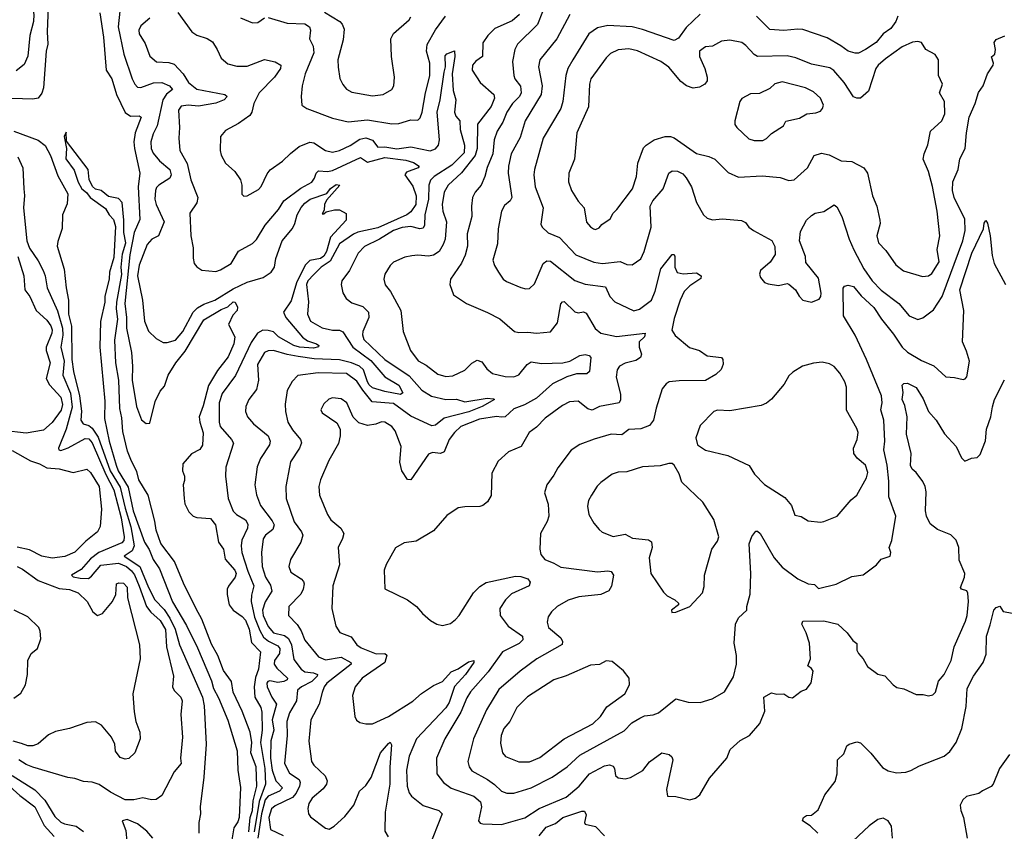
# Model space of a CAD drawing. Extents: x 1995161 to 2088924, y 769148 to 906007.
# Tile 323 of 335: x 2032559 to 2038211, y 892775 to 897435. Entities that reach past the tile are written whole.
import ezdxf

# ---------------------------------------------------------------- set-up
doc = ezdxf.new("R2010")
doc.units = 0

msp = doc.modelspace()

# ---------------------------------------------------------------- linework, layer by layer
at = {"layer": '0CON20XD'}
for points in [[(2032525, 898540.8), (2032564.7, 898504.7), (2032615, 898481.9), (2032637.8, 898455), (2032653.5, 898415), (2032654.5, 898385), (2032642.9, 898325), (2032650.8, 898195), (2032613.5, 898045), (2032657.2, 898007.2), (2032674, 897955), (2032656.7, 897815), (2032642.7, 897767.3), (2032615.5, 897715), (2032614.7, 897685), (2032628, 897618), (2032627.2, 897535), (2032639.4, 897465), (2032638, 897425), (2032616.1, 897345), (2032605, 897226.7), (2032585, 897178), (2032538.3, 897141.7)], [(2032725, 897560), (2032715.5, 897365), (2032719.5, 897295), (2032710.4, 897255), (2032694.7, 897045), (2032685, 897014), (2032664.5, 896985.5), (2032635, 896978.8), (2032455, 896984.1)], [(2033019.7, 897475), (2033039.5, 897335), (2033054.2, 897145), (2033088.5, 897095), (2033114.5, 897005), (2033165, 896903.1), (2033195, 896881.8), (2033245, 896882.9), (2033256.9, 896875), (2033222.4, 896785), (2033213.9, 896733.9), (2033217, 896695), (2033248.2, 896555), (2033238.3, 896475), (2033248.7, 896288.7), (2033216.6, 896213.4), (2033191.9, 896085), (2033162.4, 895805), (2033172.2, 895725), (2033171.3, 895665), (2033199.8, 895525), (2033206.6, 895445), (2033204.1, 895365), (2033230, 895215), (2033257.3, 895137.3), (2033285, 895116), (2033305, 895118.8), (2033336.9, 895243.1), (2033365, 895302.5), (2033389.5, 895330.5), (2033410.5, 895395), (2033454.2, 895465.8), (2033508.5, 895531.5), (2033615, 895711.1), (2033715, 895770.7), (2033753.4, 895786.6), (2033785, 895815.5), (2033795, 895813.3), (2033808.9, 895785), (2033806.7, 895765), (2033782.2, 895737.8), (2033756.7, 895685), (2033793.3, 895615), (2033788.1, 895575), (2033755, 895500), (2033695, 895421.1), (2033642.6, 895335), (2033612.8, 895217.2), (2033589.8, 895155), (2033592.6, 895125), (2033612.1, 895062.1), (2033607.7, 894992.3), (2033592.1, 894967.9), (2033545, 894942.8), (2033495.8, 894885), (2033492.5, 894845), (2033504.2, 894815), (2033505, 894790), (2033496.7, 894765), (2033502.5, 894685), (2033507.5, 894655), (2033529.1, 894609.1), (2033555, 894583.8), (2033575, 894576), (2033655, 894570.6), (2033683.1, 894535), (2033700, 894435), (2033727.9, 894395), (2033738.5, 894338.5), (2033793.1, 894275), (2033801, 894255), (2033796.1, 894233.9), (2033756.8, 894183.2), (2033750, 894165), (2033748.9, 894135), (2033762.2, 894075), (2033783.9, 894043.9), (2033835, 894009.3), (2033855, 893986.5), (2033876.7, 893935), (2033889.3, 893859.3), (2033941.3, 893805), (2033929.5, 893705), (2033912.1, 893657.9), (2033905.1, 893605), (2033909.1, 893545), (2033943.9, 893485), (2033949.2, 893459.2), (2033950.7, 893355), (2033941.7, 893285), (2033966.4, 893135), (2033969.7, 893045), (2033933.6, 892946.4), (2033905, 892772.7)], [(2033133.6, 897485), (2033124.4, 897395), (2033156.6, 897236.6), (2033204.1, 897095), (2033220.4, 897065), (2033235, 897048.9), (2033255, 897045.4), (2033327.5, 897072.5), (2033375, 897075.2), (2033419.1, 897055), (2033436.5, 897035), (2033401.5, 897008.5), (2033380.2, 896975), (2033348.2, 896825), (2033325, 896780.8), (2033311.1, 896735), (2033314, 896695), (2033325, 896669.4), (2033362.1, 896625), (2033420, 896575), (2033428.9, 896545), (2033420.6, 896525), (2033358.1, 896485), (2033345, 896472.5), (2033338.2, 896455), (2033334.5, 896405.5), (2033341.5, 896375), (2033388.6, 896275), (2033355.4, 896195), (2033317.1, 896175), (2033290, 896145), (2033244.1, 896025.9), (2033235.3, 895965.3), (2033264.6, 895825), (2033275.6, 895705), (2033297.6, 895647.6), (2033342, 895605), (2033382.6, 895582.6), (2033405, 895581.8), (2033453.3, 895595), (2033495.2, 895645), (2033554.9, 895755.1), (2033579.8, 895780.2), (2033615, 895801.7), (2033679.1, 895825), (2033785, 895890), (2033865, 895928.4), (2033957.1, 895955), (2034001.5, 895985), (2034020.9, 896015), (2034029.4, 896065), (2034064.6, 896165), (2034125, 896237.1), (2034139.1, 896265), (2034151.5, 896315), (2034175, 896357.3), (2034195, 896382.1), (2034226.9, 896405), (2034322.1, 896437.9), (2034343.1, 896466.9), (2034375, 896488.8), (2034396.2, 896485), (2034320, 896400), (2034309.2, 896375), (2034307.5, 896342.5), (2034295, 896320), (2034305, 896320), (2034317.5, 896332.5), (2034365, 896344), (2034395, 896343.8), (2034432.3, 896322.3), (2034432.5, 896285), (2034343.4, 896186.6), (2034320.7, 896105), (2034305, 896077.8), (2034285, 896064.9), (2034225, 896052), (2034198, 896025), (2034147, 895925), (2034118.1, 895821.9), (2034073.2, 895755), (2034086.8, 895725), (2034182.4, 895612.4), (2034211.5, 895591.5), (2034261.9, 895575), (2034275.8, 895565), (2034273.2, 895556.8), (2034245, 895549.7), (2034165, 895554.6), (2034133.4, 895565), (2034045.1, 895615.1), (2034015, 895642.4), (2033985, 895651), (2033955, 895652.8), (2033924.5, 895635.5), (2033888, 895582), (2033798.2, 895391.8), (2033721.7, 895288.3), (2033704.1, 895235), (2033702.9, 895125), (2033709.4, 895099.4), (2033775.4, 895025), (2033785.6, 895004.4), (2033742.1, 894865), (2033740.4, 894815), (2033755, 894686.7), (2033785, 894613.6), (2033804, 894594), (2033854.4, 894564.4), (2033869.3, 894539.3), (2033865.9, 894515), (2033833.6, 894446.4), (2033830.7, 894415), (2033834.3, 894375), (2033868.9, 894268.9), (2033903.7, 894185), (2033889.2, 894130.8), (2033886.7, 894095), (2033905.9, 894005), (2033937, 893927), (2033959.1, 893889.1), (2033986.2, 893866.2), (2034040.1, 893840.1), (2034053, 893825), (2034050, 893795), (2034021.1, 893755), (2034019.8, 893735), (2034035, 893711), (2034095.6, 893655), (2034093.5, 893645), (2034074.2, 893635), (2034040.2, 893630.2), (2033995, 893639.3), (2033982.5, 893635), (2033977.5, 893625), (2033978.8, 893605), (2034005.3, 893545), (2034032.7, 893505), (2034008.1, 893415), (2034017.7, 893355), (2034000.2, 893295), (2033998.9, 893195), (2034007.6, 893125), (2034029.5, 893065), (2034068.2, 893025), (2034049.6, 893005), (2033985, 892977.5), (2033968.8, 892955), (2033946.9, 892875), (2033926.2, 892736.2)], [(2033306.2, 897443.8), (2033255, 897400.8), (2033242.5, 897375), (2033244.5, 897355), (2033278.8, 897298.8), (2033305.4, 897225.4), (2033345, 897192.5), (2033415, 897190), (2033445, 897180), (2033497.5, 897125), (2033526.9, 897075), (2033575, 897036.9), (2033736.6, 897006.6), (2033750, 896995), (2033732, 896975), (2033685, 896956.7), (2033585, 896939.2), (2033525, 896943.8), (2033485, 896939.4), (2033470.6, 896915), (2033476.5, 896816.5), (2033471.5, 896755), (2033478.8, 896685), (2033520.3, 896610.3), (2033540.3, 896515), (2033580.8, 896415), (2033575, 896383.8), (2033535.8, 896325), (2033540.6, 896195), (2033554, 896125), (2033553.9, 896066.1), (2033560, 896035), (2033575.9, 896015.9), (2033605, 895998), (2033685, 895990), (2033711.4, 895998.6), (2033772.5, 896035), (2033814.6, 896105.4), (2033895, 896151.1), (2033917.4, 896172.6), (2033967.7, 896255), (2034044.8, 896345.2), (2034075.3, 896394.7), (2034172.3, 896467.7), (2034235, 896503.2), (2034250.3, 896525), (2034260, 896555), (2034275, 896568.4), (2034325, 896563.5), (2034355, 896568.6), (2034515, 896643.2), (2034555, 896617.3), (2034655, 896644.9), (2034775, 896629.4), (2034819.2, 896615), (2034852, 896595), (2034846.2, 896585), (2034779.6, 896560.4), (2034769.2, 896545), (2034815, 896479.4), (2034835, 896423.3), (2034832.6, 896375), (2034805, 896332.9), (2034781.5, 896315), (2034615, 896239.7), (2034500, 896215), (2034475, 896204.3), (2034395, 896148.4), (2034341, 896049), (2034289.6, 896015), (2034247.1, 895972.9), (2034213.3, 895936.7), (2034205.2, 895915), (2034215.9, 895815.9), (2034210.9, 895745), (2034228.5, 895705), (2034295, 895666.2), (2034355, 895652.4), (2034395, 895652.5), (2034413.9, 895643.9), (2034471.2, 895555), (2034575, 895479.2), (2034654.3, 895384.3), (2034735, 895336.8), (2034757.6, 895292.4), (2034745, 895283.3), (2034655, 895300.6), (2034585, 895322.2), (2034565, 895338.1), (2034555.2, 895355), (2034533.2, 895425), (2034508.6, 895445), (2034464.1, 895464.1), (2034395, 895482.2), (2034248.3, 895488.3), (2034158.3, 895501.7), (2034095, 895511.9), (2034015, 895536), (2033985, 895533.8), (2033965, 895523.5), (2033923.2, 895455), (2033929.2, 895365), (2033918.2, 895311.8), (2033873.5, 895255), (2033856.5, 895215), (2033855.6, 895185), (2033866.9, 895155), (2033901.1, 895115), (2033984.4, 895045), (2033997.5, 895015), (2033993.5, 894995), (2033941.2, 894915), (2033922, 894868), (2033908.2, 894765), (2033917.3, 894707.3), (2033940.9, 894645), (2034008.6, 894558.6), (2034018.8, 894535), (2034012, 894508), (2033970, 894475), (2033956.1, 894455), (2033946, 894376), (2033949.8, 894295), (2033970.7, 894235), (2033998.9, 894188.9)], [(2033466.4, 897476.4), (2033546.4, 897366.4), (2033575, 897347.1), (2033635, 897326.7), (2033665, 897307.5), (2033693.3, 897265), (2033714.6, 897214.6), (2033752.8, 897182.8), (2033805, 897169.1), (2033865, 897168.2), (2033965, 897206.9), (2034025, 897193.1), (2034057.5, 897175), (2034056.4, 897155), (2034022.1, 897105), (2033932.9, 897015), (2033902.5, 896955), (2033891.1, 896905), (2033879.4, 896885), (2033815, 896838.6), (2033740.9, 896799.1), (2033712, 896765), (2033709.2, 896685), (2033715, 896657.5), (2033740.9, 896610.9), (2033794.5, 896564.5), (2033825.6, 896515.6), (2033833.8, 896485), (2033833.9, 896433.9), (2033845, 896422.5), (2033865, 896423.8), (2033929.6, 896460.4), (2033945, 896478), (2033979.9, 896550.1), (2033997.3, 896572.7), (2034067.8, 896622.2), (2034112.6, 896667.4), (2034163.5, 896706.5), (2034225, 896731.5), (2034248.1, 896728.1), (2034315.2, 896685.2), (2034355, 896675.3), (2034395, 896683.4), (2034455, 896712.4), (2034511.2, 896748.8), (2034545, 896756.3), (2034584, 896744), (2034615, 896703.9), (2034655, 896705.2), (2034723.2, 896693.2), (2034805, 896705.9), (2034915, 896682.8), (2034945, 896693.2), (2034963.2, 896715), (2034969.6, 896745), (2034955.5, 896905), (2034972.2, 896975), (2034995.7, 897135), (2035002.9, 897165), (2035001.3, 897228.7), (2035011.5, 897238.5), (2035055.7, 897255.7), (2035056.6, 897225), (2035041.1, 897125), (2035048, 897028), (2035061.6, 896975), (2035053.9, 896903.9), (2035061.9, 896881.9), (2035085.3, 896855.3), (2035087.6, 896805), (2035113, 896715), (2035109.5, 896670.5), (2035039.8, 896600.2), (2034937.6, 896535), (2034916.5, 896513.5), (2034906.9, 896485), (2034905.8, 896405), (2034884.8, 896315), (2034882.6, 896255), (2034875, 896238.5), (2034855, 896234.7), (2034805, 896247.2), (2034755, 896243), (2034705, 896225.5), (2034625, 896176), (2034537.6, 896132.4)], [(2033827, 897447), (2033895, 897418.1), (2033925, 897418.9), (2033965, 897446.4)], [(2033985, 897448.8), (2034095, 897415.4), (2034195, 897411.6), (2034223.2, 897395), (2034228.8, 897375), (2034223.3, 897325), (2034243.3, 897283.3), (2034246.7, 897245), (2034196.7, 897125), (2034180, 897055), (2034174.1, 896994.1), (2034178.8, 896945), (2034206.7, 896925), (2034355, 896870), (2034445, 896849.6), (2034555, 896860.3), (2034695, 896837.3), (2034735, 896839.1), (2034805, 896861.1), (2034845, 896858.8), (2034858.5, 896871.5), (2034869.6, 896905), (2034887.5, 897015), (2034913.2, 897113.2), (2034912.5, 897185), (2034893.3, 897255), (2034897.3, 897292.7), (2034945, 897377.9), (2035004.1, 897455)], [(2035428.7, 897465), (2035385, 897428.8), (2035287.1, 897385), (2035247.1, 897345), (2035217.3, 897302.7), (2035215.7, 897225), (2035176.7, 897196.7), (2035158, 897175), (2035156, 897145), (2035202, 897075), (2035280.6, 897005), (2035285.4, 896985), (2035265, 896937.5), (2035187.3, 896835), (2035184.5, 896695), (2035172.8, 896655), (2035095, 896555.3), (2035019.2, 896485), (2034994.7, 896445), (2034984.3, 896374.3), (2034988.2, 896335), (2035008.4, 896275), (2035000.4, 896175), (2034990.7, 896145), (2034967.4, 896105), (2034933.9, 896083.9), (2034905, 896076.8), (2034845, 896083.6), (2034809.7, 896080.3), (2034769.1, 896070.9), (2034705, 896043.3), (2034685.7, 896024.3), (2034654.4, 895975), (2034648.5, 895945), (2034657.5, 895912.5), (2034686.7, 895875), (2034747.1, 895765), (2034760.8, 895645), (2034801.8, 895535), (2034846.7, 895476.7), (2034891.7, 895451.7), (2034959.8, 895399.8), (2035005, 895386.9), (2035045, 895389.4), (2035115, 895423.3), (2035155, 895463.3), (2035185, 895480), (2035211.2, 895471.2), (2035240.6, 895430.6), (2035273.1, 895403.1), (2035345, 895386.9), (2035395, 895384.7), (2035425, 895396.9), (2035471.9, 895455), (2035495, 895470), (2035555, 895461.8), (2035677.5, 895465), (2035716, 895475), (2035775, 895507.8), (2035805, 895512.7), (2035827.1, 895507.1), (2035837.1, 895495), (2035830.6, 895415), (2035815, 895402.7), (2035755, 895401.7), (2035700.5, 895385), (2035617.9, 895345), (2035525, 895261.9), (2035456.9, 895223.1), (2035395, 895201.3), (2035345, 895155.6), (2035325, 895152.2), (2035295, 895157.3), (2035198.1, 895141.9), (2035090.9, 895099.1), (2035054.6, 895065), (2035025, 895025.6), (2034995, 894953.3), (2034975, 894944.6), (2034929.4, 894950.6), (2034905, 894941.1), (2034805, 894792.5), (2034784.5, 894794.5), (2034752.7, 894845), (2034741.5, 894895), (2034749.5, 894985), (2034715, 895073.8), (2034695, 895100), (2034655, 895124), (2034635, 895125.7), (2034602.3, 895112.3), (2034555, 895105.6), (2034505, 895120), (2034473, 895153), (2034437.5, 895235), (2034405, 895257.8), (2034355, 895263.3), (2034333.1, 895256.9), (2034305, 895230), (2034287.5, 895195), (2034295, 895178), (2034379.7, 895119.7), (2034398, 895085), (2034398.1, 895045), (2034388.3, 895001.7), (2034332.5, 894905), (2034285, 894793.8), (2034275.5, 894755), (2034280, 894705), (2034325, 894594), (2034345, 894564.3), (2034402.9, 894515), (2034419.4, 894485), (2034412.8, 894457.2), (2034387.1, 894405), (2034394.3, 894305), (2034355.5, 894185), (2034350.9, 894055), (2034372.9, 893952.9), (2034396.6, 893916.6), (2034461.5, 893891.5), (2034495, 893846.5), (2034518.3, 893828.3), (2034605, 893793.5), (2034655, 893795.7), (2034666, 893786), (2034655, 893744.3), (2034524.3, 893655), (2034484.4, 893605), (2034470, 893555), (2034482, 893435), (2034492.7, 893412.7), (2034510.6, 893400.6), (2034545, 893392.5), (2034585, 893392.5), (2034675, 893434.6), (2034815, 893522.5), (2034865, 893567.1), (2034935, 893611.5), (2034985, 893634.4), (2035035, 893690), (2035075, 893707.8), (2035135, 893747.1), (2035165, 893756.2), (2035166.7, 893745), (2035117.7, 893675), (2035054, 893606), (2035023.8, 893515), (2035005.4, 893484.6), (2034836.2, 893305), (2034795, 893206), (2034778.4, 893125), (2034783.3, 893035), (2034795, 892996), (2034807.1, 892977.1), (2034875, 892923.3), (2034965, 892893.5), (2034984.4, 892875), (2034906.1, 892676.1)], [(2034309.3, 897479.2), (2034396.2, 897425), (2034410.5, 897410.5), (2034421.7, 897381.7), (2034415, 897320), (2034384.6, 897205.4), (2034386.7, 897163.3), (2034397, 897097), (2034413, 897063), (2034435, 897035.8), (2034465, 897018.9), (2034585, 896998.9), (2034645, 897006.4), (2034694.4, 897035), (2034706.7, 897055), (2034711.1, 897105), (2034693.4, 897223.4), (2034690, 897325), (2034704.5, 897355.5), (2034793.8, 897435), (2034805, 897452.5)], [(2035559.1, 897480.9), (2035531.9, 897408.1), (2035417.3, 897295), (2035400.4, 897265), (2035387.1, 897195), (2035394.6, 897115.4), (2035401.5, 897095), (2035433.2, 897053.2), (2035437.4, 897015), (2035427.2, 896995), (2035387.2, 896955), (2035355.3, 896905), (2035332.4, 896847.6), (2035299.2, 896795), (2035282.8, 896745), (2035274.2, 896665), (2035242.6, 896587.4), (2035229.6, 896535), (2035207.1, 896485), (2035173.6, 896445), (2035158.5, 896415), (2035151.8, 896365), (2035153.6, 896305), (2035128.2, 896205), (2035130, 896135), (2035117, 896083), (2035095, 896038.1), (2035031.2, 895945), (2035028.8, 895915), (2035050, 895855), (2035123.8, 895805), (2035245, 895754.5), (2035315, 895717.1), (2035400, 895645), (2035425, 895638.6), (2035475, 895641.8), (2035525, 895635.5), (2035606.6, 895643.4), (2035645.2, 895694.8), (2035665, 895803.3), (2035674.6, 895815.4), (2035685, 895816.7), (2035745, 895757.8), (2035765, 895752.7), (2035795, 895757.8), (2035810.9, 895750.9), (2035861.8, 895661.8), (2035895, 895635.5), (2035985, 895616.5), (2036150, 895635), (2036145.5, 895615), (2036115.5, 895585), (2036115.3, 895555.3), (2036128.5, 895515), (2036122.5, 895495), (2036095, 895477.8), (2036035, 895463.5), (2036002.5, 895445), (2035988.1, 895425), (2035983, 895383), (2036008.5, 895285), (2036007.3, 895252.7), (2036000, 895235), (2035886.6, 895213.4), (2035845, 895193.3), (2035821.2, 895201.2), (2035765, 895244.3), (2035715, 895240.6), (2035675, 895220), (2035575, 895147.8), (2035525, 895095.6), (2035484.1, 895065.9), (2035438, 894985), (2035365, 894954.2), (2035305, 894900), (2035268.6, 894831.4), (2035266.1, 894703.9), (2035243.9, 894666.1), (2035216.7, 894645), (2035199.7, 894640.3), (2035115, 894638.6), (2035075, 894631.4), (2035011.7, 894588.3), (2034935, 894499.4), (2034835, 894441.8), (2034765, 894431.4), (2034717, 894403), (2034662.3, 894307.7), (2034652, 894275), (2034655, 894167.5), (2034785, 894104), (2034836.4, 894066.4), (2034870.8, 894025), (2034916.2, 893985), (2034953.4, 893963.4), (2034985, 893955.8), (2035032.7, 893967.3), (2035059.7, 893990.3), (2035082.5, 894015), (2035164.8, 894145.2), (2035200.1, 894179.9), (2035236, 894204), (2035405, 894239.5), (2035435, 894237.7), (2035475, 894224.4), (2035489.5, 894205), (2035484.2, 894185), (2035382, 894138), (2035347.5, 894105), (2035316, 894055), (2035317.2, 894015), (2035362.8, 893952.8), (2035445.3, 893895.3), (2035447.3, 893875), (2035426.5, 893853.5), (2035330.5, 893805), (2035248.7, 893691.3), (2035146.6, 893575), (2035125, 893541.9), (2035091.4, 893458.6), (2034998.8, 893305), (2034951.6, 893195), (2034953.3, 893105), (2034991.9, 893055), (2035035, 893021.8), (2035165, 892976.2), (2035203.5, 892945), (2035209.2, 892915), (2035192.5, 892835), (2035202.2, 892822.2), (2035217, 892817), (2035325, 892814.6), (2035458.5, 892851.5), (2035540.6, 892905), (2035695, 892970.4), (2035770, 893035), (2035830.6, 893105), (2035915, 893151.7), (2035945, 893157.3), (2035965, 893149.2), (2035973.1, 893135), (2035980, 893095), (2035995, 893081.4), (2036035, 893075.7), (2036065, 893083.1), (2036135.9, 893124.1), (2036175, 893173.1), (2036245, 893225.8), (2036286.7, 893215), (2036301.7, 893201.7), (2036308, 893185), (2036272, 893015), (2036277, 892977), (2036325, 892974), (2036405, 892955.6), (2036438.8, 892965), (2036462.5, 892985), (2036519.5, 893080.5), (2036617.5, 893195), (2036636.7, 893245), (2036695, 893296.2), (2036747.5, 893325), (2036807, 893393), (2036835.7, 893464.3), (2036830, 893545), (2036875, 893570.8), (2036905, 893563.1), (2036945, 893564.4), (2036975, 893544.2), (2036995, 893542), (2037045, 893578.8), (2037075, 893592), (2037102.1, 893627.9), (2037114, 893695), (2037105, 893710), (2037083.3, 893725), (2037098.5, 893765), (2037093.5, 893855), (2037074, 893914), (2037048.1, 893965), (2037055, 893980.8), (2037175, 893983.5), (2037255.8, 893965), (2037309.4, 893915), (2037341.1, 893871.1), (2037364.1, 893854.1), (2037364.4, 893815), (2037373.6, 893796.4), (2037400, 893765), (2037425, 893721.2), (2037485, 893677.5), (2037525, 893666.7), (2037573.3, 893615), (2037595, 893600), (2037635, 893593.3), (2037705, 893560), (2037745, 893560), (2037775, 893552.5), (2037800.7, 893559.3), (2037815.7, 893574.3), (2037833, 893637), (2037865.7, 893675), (2037906.9, 893755), (2037922.9, 893835), (2037988.3, 893981.7), (2037997.3, 894015), (2038005.6, 894095), (2038001.7, 894141.7), (2037996.4, 894156.4), (2037965.8, 894165.8), (2037959.2, 894175), (2037983.1, 894235), (2037984.3, 894255.7), (2037952.2, 894332.2), (2037949.4, 894405), (2037935, 894445.8), (2037905, 894476.7), (2037828.1, 894508.1), (2037785, 894540.8), (2037764.7, 894584.7), (2037758, 894615), (2037761.8, 894725), (2037756.9, 894755), (2037742.7, 894782.7), (2037705.7, 894835), (2037682.9, 894855), (2037672.9, 894875), (2037676.7, 894945), (2037650, 895055), (2037654, 895155), (2037639.7, 895219.7), (2037624, 895255), (2037630.8, 895295), (2037624, 895336), (2037634.1, 895345.9), (2037655, 895348), (2037705, 895324.3), (2037745, 895259.2), (2037776.3, 895186.3), (2037819.5, 895135), (2037867.4, 895057.4), (2037934, 894985), (2037965, 894920), (2037985, 894901.2), (2038023.3, 894916.7), (2038055, 894920.6), (2038072.1, 894937.9), (2038102.9, 895017.1), (2038108.8, 895085), (2038133.2, 895155), (2038142.7, 895212.7), (2038154.7, 895255), (2038211.7, 895368.3)], [(2035716.5, 897465), (2035642.3, 897325), (2035545.6, 897205), (2035537.5, 897165), (2035558.9, 897055), (2035552.2, 897005), (2035460.8, 896855), (2035431.1, 896758.9), (2035380.7, 896665), (2035365.3, 896595), (2035363.1, 896555), (2035384.4, 896415), (2035374.6, 896395.4), (2035341.5, 896368.5), (2035324.4, 896335), (2035305.6, 896235), (2035300.9, 896149.1), (2035275.6, 896055), (2035285, 896023.8), (2035307.5, 895985), (2035335, 895946.2), (2035352.6, 895932.6), (2035435, 895896.9), (2035465, 895889.2), (2035485, 895892), (2035515, 895918.8), (2035563.3, 896035), (2035585, 896050.5), (2035605, 896049.1), (2035745, 895937.7), (2035805, 895916.2), (2035921.2, 895901.2), (2035946.2, 895846.2), (2035975, 895815.8), (2036085, 895764.4), (2036117.3, 895772.7), (2036185.4, 895825), (2036207.4, 895877.4), (2036239.2, 896005), (2036305, 896086.2), (2036315, 896086.7), (2036320, 896075), (2036319.1, 896015), (2036334, 895984), (2036366.8, 895976.8), (2036445, 895981.2), (2036470, 895965), (2036469.8, 895950.2), (2036405, 895907.1), (2036373.1, 895875), (2036350, 895825), (2036315, 895718.8), (2036303.2, 895653.2), (2036321.3, 895621.3), (2036403.3, 895553.3), (2036461.2, 895535), (2036505, 895504.5), (2036586.7, 895495), (2036594.3, 895484.3), (2036596.6, 895456.6), (2036585, 895426), (2036555, 895397.1), (2036495, 895362.9), (2036345, 895361.5), (2036287.5, 895355), (2036270.8, 895345), (2036247.1, 895315), (2036211.9, 895205), (2036196.4, 895135), (2036175, 895104.7), (2036125, 895086.4), (2036055, 895081.8), (2036015, 895051.2), (2035955, 895054.5), (2035855.8, 895025.8), (2035775, 894996.9), (2035725, 894962.9), (2035647.4, 894862.6), (2035625, 894820), (2035584.2, 894765), (2035572.3, 894717.7), (2035593.2, 894653.2), (2035596.7, 894585), (2035586.3, 894553.7), (2035548.6, 894485), (2035544.2, 894395), (2035550.8, 894365), (2035572.9, 894335), (2035625, 894315.5), (2035665, 894291.2), (2035875, 894264.5), (2035935, 894271.2), (2035955, 894266.7), (2035966.9, 894245), (2035956.6, 894183.4), (2035940, 894155), (2035895, 894134.4), (2035768.1, 894121.9), (2035707.9, 894102.1), (2035645, 894065.8), (2035612, 894035), (2035593.2, 894006.8), (2035587.5, 893975), (2035594.3, 893945), (2035664.4, 893885), (2035675.5, 893865), (2035672.5, 893847.5), (2035526.9, 893765), (2035431.9, 893695), (2035310, 893590), (2035238.5, 893471.5), (2035163.8, 893305), (2035130.5, 893175), (2035138.5, 893145), (2035155, 893121.9), (2035245, 893071.8), (2035285, 893044.5), (2035325, 893005.5), (2035355, 892993.1), (2035395, 892993.6), (2035495.2, 893024.8), (2035615.7, 893085.7), (2035701.5, 893145), (2035775, 893211.5), (2036028.1, 893351.9), (2036073, 893397), (2036119.2, 893425), (2036145, 893437.9), (2036195, 893444.5), (2036225, 893455.6), (2036325, 893535.8), (2036396.4, 893516.4), (2036465, 893514.5), (2036534, 893535), (2036603.9, 893576.1), (2036657.2, 893662.8), (2036674.5, 893735), (2036673.5, 893785), (2036661.1, 893855), (2036668.9, 893965), (2036685, 894000), (2036733.3, 894045), (2036733.3, 894065), (2036752.5, 894137.5), (2036755.5, 894255), (2036746.9, 894425), (2036762.3, 894467.7), (2036785, 894497.5), (2036795, 894497.5), (2036810, 894485), (2036889.5, 894345), (2036935, 894291.5), (2037025, 894225.6), (2037085, 894195.8), (2037121.7, 894191.7), (2037145, 894170), (2037245, 894194), (2037335, 894238.8), (2037401.7, 894248.3), (2037476.7, 894305), (2037505, 894336.7), (2037555.9, 894354.1), (2037560, 894375), (2037550, 894405), (2037565.7, 894444.3), (2037589.2, 894585), (2037547.9, 894695), (2037547.6, 894785), (2037538.3, 894878.3), (2037518.9, 894965), (2037524.7, 895015.3), (2037519.1, 895135), (2037502.1, 895195), (2037510, 895235), (2037506.2, 895275), (2037420.9, 895485), (2037355, 895623.5), (2037288.9, 895735), (2037285.7, 895894.3), (2037294.5, 895905.5), (2037315, 895911.4), (2037345, 895902.9), (2037390.1, 895850.1), (2037462.7, 895782.7), (2037505.3, 895715), (2037575, 895630), (2037625.4, 895555), (2037655, 895527.1), (2037735, 895477.9), (2037806.9, 895446.9), (2037875, 895383.8), (2037925, 895381.2), (2037975, 895368.8), (2037987.3, 895372.7), (2037995.9, 895384.1), (2038010.5, 895475), (2037995, 895531.2), (2037970.9, 895585), (2037978.4, 895765), (2037955.8, 895885), (2038024.8, 896095), (2038091.5, 896235), (2038095, 896267.5), (2038105, 896282.5), (2038115, 896267.5), (2038129.8, 896195), (2038140.9, 896080.9), (2038153.6, 896035), (2038218.8, 895915)], [(2036465, 897467.5), (2036385, 897390), (2036339.8, 897330.2), (2036315, 897316.7), (2036135, 897379.7), (2036075, 897394), (2035935, 897402.3), (2035875, 897389.6), (2035826.5, 897355), (2035735, 897205.6), (2035705.5, 897155), (2035693.1, 897115), (2035676.8, 896965), (2035666, 896925), (2035564.5, 896755), (2035513.3, 896575), (2035509.4, 896545), (2035518.5, 896475), (2035564.5, 896355), (2035550.7, 896260.7), (2035558, 896245), (2035592.4, 896212.4), (2035657.1, 896185), (2035751.9, 896085), (2035855, 896042.2), (2035905, 896035.4), (2036005, 896047.5), (2036045, 896030), (2036075, 896027.1), (2036125, 896063.1), (2036143.6, 896105), (2036184.4, 896245), (2036177.8, 896365), (2036193.8, 896395), (2036251.8, 896465), (2036284.3, 896555), (2036305, 896567.1), (2036335, 896565.6), (2036365, 896550.6), (2036385, 896527.5), (2036414.6, 896475), (2036444.6, 896385), (2036485, 896315.8), (2036505, 896295.7), (2036535, 896286.9), (2036592.4, 896292.4), (2036702.1, 896282.1), (2036725, 896270), (2036745, 896244), (2036771.2, 896225), (2036876.6, 896166.6), (2036893, 896133), (2036895, 896087.5), (2036867, 896043), (2036811.2, 895995), (2036806.2, 895975), (2036811.2, 895955), (2036835, 895926.7), (2036855, 895918), (2036915, 895908.8), (2036965, 895920), (2036975, 895916.7), (2037012.5, 895885), (2037033, 895847), (2037055, 895824.3), (2037105, 895813.1), (2037148.5, 895831.5), (2037158.6, 895845), (2037160.6, 895865), (2037145, 895952), (2037071.7, 896041.7), (2037069.1, 896075), (2037035.4, 896165), (2037040.7, 896219.3), (2037075, 896284.2), (2037105, 896311.4), (2037125, 896324.3), (2037175, 896334.2), (2037235, 896372), (2037250, 896360), (2037278.5, 896305), (2037320, 896175), (2037346.5, 896113.5), (2037404.7, 896005), (2037453.3, 895935), (2037505, 895883.1), (2037605.6, 895805), (2037665.4, 895735.4), (2037715, 895714.4), (2037743.3, 895723.3), (2037805, 895770), (2037855, 895845.6), (2037973.5, 896165), (2037987, 896225), (2037985, 896290), (2037924, 896415), (2037914.4, 896455), (2037916.3, 896503.7), (2037945.6, 896575), (2037955, 896636.7), (2037986.7, 896695), (2037993.2, 896785), (2038009.4, 896875), (2038043.8, 896955), (2038062.8, 897017.2), (2038089.4, 897055), (2038115, 897123.8), (2038146.2, 897175), (2038148.8, 897185), (2038137.5, 897222.5), (2038157.5, 897237.5), (2038160, 897265), (2038153.8, 897305), (2038165, 897322.5), (2038215, 897343.3)], [(2037600, 897455), (2037588.6, 897425), (2037559.4, 897385), (2037515.6, 897354.4), (2037474.6, 897305), (2037415, 897264.7), (2037375, 897243.5), (2037355, 897242.5), (2037315, 897255.4), (2037272.2, 897285), (2037195, 897330.4), (2037055, 897378.8), (2037025, 897381.8), (2036945, 897373.1), (2036865, 897378.8), (2036787.8, 897455)], [(2037741.3, 895961.3), (2037775, 895964.5), (2037795, 895978.6), (2037836.9, 896045), (2037825.6, 896115), (2037841.5, 896195), (2037825.5, 896335), (2037798.1, 896478.1), (2037775, 896563.3), (2037745.5, 896635), (2037750.9, 896665), (2037772.9, 896717.1), (2037787.9, 896795), (2037851.9, 896855), (2037870, 896895), (2037867.5, 896965), (2037838.6, 897015), (2037855.8, 897065), (2037834.2, 897115.8), (2037834, 897205), (2037815, 897236.2), (2037761.2, 897265), (2037735.4, 897305.4), (2037715, 897310.6), (2037685, 897305.5), (2037625, 897279.1), (2037528.8, 897211.2), (2037486.9, 897175), (2037473.5, 897155), (2037432.2, 897025), (2037385, 896984.3), (2037365, 896984.3), (2037345, 896992.5), (2037292.7, 897075), (2037232.8, 897142.8), (2037209, 897159), (2037105, 897180.3), (2037015, 897217.1), (2036965, 897227.9), (2036795, 897224.6), (2036774.4, 897235), (2036727.6, 897287.6), (2036705, 897304.3), (2036635, 897318.8), (2036587.8, 897312.2), (2036536.8, 897283.2), (2036495, 897278.9), (2036461.9, 897255), (2036461.1, 897225), (2036492.2, 897155), (2036505.4, 897105.4), (2036504.4, 897085), (2036492.5, 897065), (2036462.2, 897047.8), (2036425, 897041.8), (2036386, 897056), (2036355, 897080.5), (2036285, 897162.5), (2036238.6, 897195), (2036105.9, 897255.9), (2036055, 897268.2), (2035995, 897261.5), (2035949.6, 897240.4), (2035925, 897215.6), (2035837.9, 897095), (2035830.5, 897065), (2035823.5, 896935), (2035756.2, 896785), (2035744.4, 896635), (2035711.9, 896555), (2035708.9, 896505), (2035726.9, 896455), (2035765, 896393.3), (2035798.8, 896355), (2035813, 896273), (2035835, 896246.2), (2035852.5, 896235), (2035865, 896231.2), (2035885, 896240), (2035900, 896260), (2035948, 896292), (2035965.8, 896325), (2035987.5, 896345), (2036075.9, 896464.1), (2036098.9, 896535), (2036107.6, 896612.4), (2036140.4, 896699.6), (2036154.7, 896715.3), (2036202, 896745), (2036265, 896765.6), (2036295, 896764.4), (2036315, 896756.9), (2036445, 896666.9), (2036515, 896650.6), (2036548.8, 896635), (2036625, 896557.5), (2036685, 896530.6), (2036820.9, 896539.1), (2036925, 896530), (2036975, 896512), (2037004.1, 896515.9), (2037081.2, 896585), (2037120, 896655), (2037161.7, 896668.3), (2037205, 896659.2), (2037275, 896625.7), (2037335, 896621.9), (2037405, 896584), (2037425.7, 896555), (2037454.4, 896424.4), (2037478.6, 896365), (2037496.7, 896285), (2037497.8, 896265), (2037478.9, 896195), (2037488.6, 896155), (2037530.3, 896110.3), (2037587.9, 896027.9), (2037633, 895993), (2037741.3, 895961.3)], [(2036825, 896742), (2036846.8, 896753.2), (2036875, 896782), (2036943.3, 896825), (2036956.4, 896853.6), (2037035, 896870.8), (2037077.5, 896895), (2037129.7, 896900.3), (2037155, 896910.8), (2037167.5, 896925), (2037172.2, 896945), (2037155.6, 896985), (2037115, 897021.1), (2037070, 897045), (2036935, 897078.6), (2036893, 897067), (2036865, 897040), (2036805, 897012.5), (2036755, 897010), (2036705, 896983.3), (2036692, 896965), (2036664, 896855), (2036664.1, 896834.1), (2036675, 896816.7), (2036745, 896750.8), (2036775, 896742.5), (2036825, 896742)], [(2032525.7, 896795.7), (2032665, 896743.4), (2032705, 896712.7), (2032735, 896656.5), (2032778.3, 896538.3), (2032835.7, 896435), (2032831.2, 896378.8), (2032804.2, 896315), (2032802.7, 896237.3), (2032778.3, 896161.7), (2032774.4, 896135), (2032813.8, 896003.8), (2032824.6, 895895.4), (2032839.5, 895825), (2032839.4, 895745), (2032856, 895675), (2032857.4, 895485), (2032867.9, 895415), (2032902.4, 895275), (2032912.9, 895187.1), (2032909.1, 895135), (2032922.7, 895115), (2032955, 895104.3), (2032975, 895090.4), (2033008.6, 895038.6), (2033077.5, 894845), (2033135, 894751), (2033165, 894630.7), (2033195.8, 894524.2), (2033215.1, 894414.9), (2033204.8, 894385), (2033159.4, 894355), (2033248.5, 894295), (2033297.6, 894175), (2033334, 894105), (2033388.4, 894048.4), (2033419.7, 893999.7), (2033451.2, 893935), (2033476.2, 893845), (2033607.4, 893545), (2033618, 893495), (2033628.4, 893275), (2033615.5, 893085.5), (2033595.7, 892915), (2033596.9, 892875), (2033586.9, 892825), (2033586.9, 892765)], [(2033875, 892772.5), (2033881.7, 892855), (2033895.1, 892895), (2033899.3, 892950.7), (2033919.7, 893035), (2033916.4, 893145), (2033884.8, 893225), (2033890.8, 893285), (2033881, 893345), (2033835, 893464.5), (2033783.9, 893573.9), (2033773.8, 893635), (2033728.1, 893698.1), (2033695.9, 893785), (2033659.7, 893849.7), (2033605, 893992.1), (2033572.7, 894052.7), (2033499.2, 894199.2), (2033447.6, 894325), (2033368.4, 894428.4), (2033341.9, 894505), (2033335.2, 894555), (2033297, 894705), (2033243.4, 894793.4), (2033231.2, 894841.2), (2033200, 894900), (2033178.5, 894958.5), (2033151.6, 895071.6), (2033145, 895150), (2033132.9, 895202.9), (2033127.6, 895365), (2033110.2, 895465), (2033105.5, 895595.5), (2033122.9, 895715), (2033115.2, 895775), (2033117.3, 895812.7), (2033145, 895972.5), (2033141.8, 896015), (2033148.2, 896091.8), (2033168.8, 896155), (2033157.4, 896212.6), (2033157.1, 896285), (2033146.8, 896385), (2033125, 896408.9), (2033069.3, 896419.3), (2033027.1, 896455), (2032993.2, 896463.2), (2032977.3, 896477.3), (2032957.4, 896517.4), (2032951.1, 896575), (2032828.3, 896738.3), (2032825, 896790), (2032814.1, 896764.1), (2032826.7, 896695), (2032823.3, 896636.7), (2032870.5, 896570.5), (2032895, 896503.3), (2032915, 896464.4), (2032942.4, 896442.4), (2032963.8, 896415), (2033051.9, 896351.9), (2033072.7, 896315), (2033097.2, 896287.2), (2033108.1, 896248.1), (2033099.4, 896070.6), (2033074.7, 895985), (2033072.6, 895947.4), (2033046.7, 895845), (2033047.4, 895812.6), (2033022.7, 895702.7), (2033019.7, 895555), (2033046.6, 895245), (2033045.4, 895145), (2033071.6, 895015), (2033113.3, 894876.7), (2033124.8, 894845), (2033181, 894751), (2033211, 894615), (2033275.3, 894435), (2033302.2, 894392.2), (2033325, 894335.5), (2033362.1, 894282.1), (2033435, 894092.5), (2033516.4, 893956.4), (2033579.2, 893829.2), (2033659, 893639), (2033671.1, 893595), (2033700.5, 893540.5), (2033753.3, 893413.3), (2033806.3, 893236.3), (2033811.3, 893125), (2033825.9, 893025.9), (2033819, 892855), (2033810.5, 892829.5), (2033787.5, 892795), (2033769.2, 892680.8)], [(2032547.1, 896647.1), (2032576.2, 896585), (2032582.9, 896465)], [(2032582.9, 896465), (2032586.5, 896425), (2032580.9, 896355), (2032599.1, 896165), (2032615, 896123.8), (2032665, 896051.5), (2032693.9, 895995), (2032705, 895964), (2032715.8, 895895), (2032775, 895762.9), (2032804.9, 895665), (2032806, 895624), (2032794.5, 895555), (2032813.1, 895475), (2032807, 895395), (2032851.1, 895291.1), (2032860.4, 895209.6), (2032826.2, 895083.8), (2032781.1, 894975), (2032784.3, 894965), (2032795, 894961.8), (2032836.6, 894976.6), (2032935, 895030), (2032955, 895027.8), (2032975, 895006.1), (2033053.6, 894823.6), (2033098.8, 894735), (2033141.3, 894575), (2033159, 894465), (2033155.7, 894444.3), (2033145, 894430.6), (2033013.6, 894376.4), (2032965, 894339), (2032912.2, 894277.8), (2032855.7, 894245), (2032865.5, 894235.5), (2032905, 894227.7), (2032953.3, 894226.7), (2032970.9, 894239.1), (2033025, 894302.4), (2033125, 894314.3), (2033172.5, 894295), (2033201.1, 894271.1), (2033217.5, 894247.5), (2033245, 894181.6), (2033286.1, 894066.1), (2033312.3, 894032.3), (2033365, 893984.6), (2033395, 893934.2), (2033401.9, 893835), (2033441.2, 893665), (2033435.4, 893605), (2033445, 893582.5), (2033483.1, 893545), (2033491.1, 893525), (2033484.5, 893445), (2033494, 893315), (2033482.3, 893195), (2033485.6, 893165), (2033445, 893116.9), (2033375, 892980), (2033342.7, 892957.3), (2033315, 892955.8), (2033265, 892966.9), (2033214.7, 892955.3), (2033165, 892955.3), (2033079.9, 892999.9), (2033014.3, 893044.3), (2032975, 893057.9), (2032925, 893061.5), (2032875, 893078.8), (2032835, 893083.4), (2032635, 893143.4), (2032595, 893158.1), (2032553.1, 893185)], [(2034537.6, 896132.4), (2034501.5, 896095), (2034452.7, 895995), (2034408.1, 895935), (2034404.3, 895915), (2034413.9, 895866.1), (2034432.5, 895835), (2034465, 895810), (2034528.2, 895788.2), (2034561.8, 895755), (2034562.5, 895725), (2034527.9, 895645), (2034525.8, 895625), (2034535, 895598.2), (2034654.6, 895485), (2034795, 895389.4), (2034868.1, 895308.1), (2034923.4, 895273.4), (2035005, 895254.3), (2035066.9, 895256.9), (2035115, 895242), (2035241.8, 895261.8), (2035279.1, 895259.1), (2035284, 895255), (2035213.8, 895215), (2035136.4, 895183.6), (2034995, 895148), (2034945, 895106.4), (2034925, 895104.1), (2034805, 895159.5), (2034705, 895231.6), (2034582, 895242), (2034528, 895308), (2034495, 895360.6), (2034435, 895403.1), (2034272.8, 895407.2), (2034155, 895392.9), (2034122, 895358), (2034093.8, 895306.2), (2034082.6, 895227.4), (2034084.5, 895185), (2034098.2, 895125), (2034125, 895081.1), (2034171.5, 895025), (2034175.6, 895005), (2034164.5, 894975), (2034112.8, 894897.2), (2034106.9, 894865), (2034086.5, 894755), (2034088.2, 894685), (2034135, 894552.5), (2034176.9, 894495), (2034184.4, 894475), (2034173.5, 894435), (2034114.3, 894335), (2034104.2, 894295), (2034115, 894262), (2034175, 894224.3), (2034188.5, 894208.5), (2034191.2, 894195), (2034186.1, 894165), (2034172.8, 894137.2), (2034104.4, 894065), (2034102.5, 894015), (2034151.8, 893961.8), (2034175.3, 893925.3), (2034195, 893872.2), (2034275, 893776.2), (2034315, 893760.3), (2034405, 893774.1), (2034458.9, 893745), (2034460.9, 893735), (2034322.5, 893625), (2034306.8, 893605), (2034295, 893571.2), (2034277.5, 893505), (2034230.4, 893415), (2034218.3, 893291.7), (2034234.5, 893175), (2034246.9, 893155), (2034312.7, 893092.7), (2034324.2, 893064.2), (2034320.6, 893045), (2034301.7, 893018.3), (2034237.1, 892965), (2034218.9, 892935), (2034212.9, 892905), (2034217.5, 892875), (2034227.9, 892857.9), (2034315, 892793.3), (2034335, 892787.5), (2034363.3, 892805), (2034425, 892860.6), (2034477.5, 892925), (2034508.9, 893005), (2034545, 893038.5), (2034575.9, 893084.1), (2034629.6, 893225), (2034675, 893280), (2034685.9, 893285.9), (2034692.3, 893272.3), (2034684.1, 893144.1), (2034684, 893045), (2034655.9, 892885), (2034655.4, 892775), (2034673.1, 892743.1)], [(2032547.8, 896075), (2032582.9, 895965), (2032588.2, 895885), (2032616, 895845), (2032652.5, 895765), (2032715, 895709.6), (2032736.9, 895676.9), (2032744.3, 895655), (2032742.9, 895635), (2032710, 895555), (2032710.9, 895535), (2032733.2, 895465), (2032710.7, 895375), (2032729, 895339), (2032795, 895268.5), (2032803.6, 895225), (2032796.9, 895193.1), (2032745, 895121.9), (2032695, 895078.9), (2032595, 895062), (2032464.5, 895075.5)], [(2037155, 894550.8), (2037175, 894554), (2037251.2, 894585), (2037331.1, 894678.9), (2037364.6, 894705.4), (2037420.4, 894805), (2037428.5, 894835), (2037415, 894878.1), (2037367.1, 894917.1), (2037347.8, 894945), (2037345.6, 894975), (2037365.6, 895025), (2037373.1, 895065), (2037365, 895088.8), (2037305, 895192.5), (2037304.5, 895325), (2037296.5, 895355), (2037267.1, 895405), (2037234.4, 895444.4), (2037208.3, 895458.3), (2037165, 895468.6), (2037115, 895463.1), (2037053.3, 895445), (2036997.9, 895412.1), (2036975, 895391.2), (2036948.3, 895341.7), (2036874.4, 895255.6), (2036845, 895234.2), (2036815, 895219.2), (2036635, 895188.8), (2036565, 895192.5), (2036543.8, 895185), (2036466, 895105), (2036440, 895035), (2036450, 894995), (2036495, 894964), (2036623.2, 894933.2), (2036745.5, 894875.5), (2036776.2, 894825), (2036835, 894766), (2036951.7, 894691.7), (2036988.6, 894645), (2037009.3, 894589.3), (2037045, 894583.3), (2037085, 894558), (2037155, 894550.8)], [(2032515, 894961.2), (2032621.6, 894901.6), (2032672.2, 894885), (2032715, 894861.3), (2032785, 894856.9), (2032865, 894834.4), (2032945, 894854.2), (2032965, 894836), (2033014.6, 894754.6)], [(2036301.7, 894031.7), (2036325, 894032.5), (2036406.7, 894065), (2036478, 894145), (2036488.8, 894181.2), (2036490, 894245), (2036531.4, 894395), (2036565, 894441.2), (2036573.1, 894465), (2036544.4, 894565), (2036480, 894665), (2036360.2, 894780.2), (2036345, 894826.7), (2036315, 894877.5), (2036305, 894886.2), (2036285, 894886.2), (2036235.8, 894874.2), (2036135, 894867.1), (2036045, 894838.6), (2035995, 894837.5), (2035960, 894825), (2035895, 894777.5), (2035873.9, 894756.1), (2035840.6, 894705), (2035824.4, 894675), (2035817.6, 894642.4), (2035825.7, 894595), (2035854.6, 894544.6), (2035885, 894508.8), (2035902.6, 894492.6), (2035965, 894466.9), (2036035, 894481.9), (2036077.3, 894457.3), (2036169.3, 894449.3), (2036185, 894437.5), (2036189.2, 894405), (2036173.1, 894345), (2036182, 894255), (2036255, 894147.5), (2036276.4, 894126.4), (2036320, 894105), (2036340, 894085), (2036340, 894075), (2036300, 894045), (2036301.7, 894031.7)], [(2033014.6, 894754.6), (2033027.7, 894625), (2033020.6, 894525), (2033005.3, 894494.7), (2032938.2, 894441.8), (2032875, 894378.5), (2032817.8, 894352.2), (2032745, 894343.5), (2032685, 894355.5), (2032615, 894392), (2032545, 894407.1)], [(2032543.5, 894295), (2032575, 894280.8), (2032665.1, 894215.1), (2032785, 894169.5), (2032845, 894163.3), (2032894.7, 894144.7), (2032945.5, 894095), (2032978, 894035), (2033005, 894014), (2033033.8, 894025), (2033091.9, 894095), (2033111.4, 894135), (2033113.8, 894195), (2033128.3, 894201.7), (2033155, 894200), (2033175, 894176.7), (2033178.2, 894115), (2033247.1, 893845), (2033250.5, 893765), (2033208.9, 893565), (2033215, 893460), (2033225.8, 893405), (2033248, 893345), (2033251.2, 893305), (2033220, 893225), (2033185, 893192), (2033165, 893190), (2033135, 893198.8), (2033109.2, 893235), (2033104, 893275), (2033086, 893315), (2033028.8, 893385), (2032994.2, 893404.2), (2032945, 893400.6), (2032845, 893364.5), (2032765, 893347.5), (2032725, 893329.2), (2032665, 893278.1), (2032635, 893266.5), (2032605, 893265.5), (2032569.4, 893279.4), (2032522.1, 893292.1)], [(2033998.9, 894188.9), (2034006.6, 894153.4), (2033967, 894093), (2033953, 894045), (2033957.3, 894015), (2033985, 893950.6), (2034016.6, 893915), (2034078.4, 893898.4), (2034101.7, 893881.7), (2034119.5, 893845), (2034132.3, 893762.3), (2034175.4, 893705), (2034195, 893691.2), (2034245, 893684.8), (2034268.5, 893675), (2034266.8, 893665), (2034235, 893635.6), (2034175.9, 893604.1), (2034153.8, 893585), (2034147.3, 893525), (2034107.9, 893455), (2034092.4, 893405), (2034093.8, 893325), (2034079.7, 893165), (2034108.2, 893108.2), (2034163.1, 893073.1), (2034168.5, 893055), (2034164.1, 893035), (2034145.9, 892994.1), (2034125, 892969.8), (2034025, 892921.2), (2034005, 892904.3), (2033988.1, 892855), (2033998.2, 892785), (2034070.8, 892750.8)], [(2032525, 893540), (2032565, 893568), (2032592.9, 893615), (2032603.1, 893675), (2032606, 893755), (2032623.9, 893796.1), (2032660, 893825), (2032679.3, 893880.7), (2032676.2, 893925), (2032668.8, 893945), (2032605, 894006), (2032526.7, 894045)], [(2037141.2, 892765), (2037096.1, 892806.1), (2037053.3, 892835), (2037057.5, 892855), (2037075, 892866.2), (2037105, 892867.5), (2037142.7, 892897.3), (2037167.1, 892952.9), (2037181.4, 892985), (2037239.7, 893060.3), (2037251.2, 893105), (2037254.1, 893185.9), (2037290.7, 893219.3), (2037307.5, 893265), (2037320, 893275), (2037365, 893288.8), (2037385, 893282.5), (2037445, 893223.3), (2037512.1, 893142.1), (2037545, 893122.5), (2037591.3, 893111.3), (2037645, 893113.5), (2037675, 893123.1), (2037725, 893150), (2037865, 893206.9), (2037897.6, 893232.4), (2037935.7, 893284.3), (2037966.5, 893365), (2037992.3, 893492.3), (2037997.2, 893595), (2038034, 893665), (2038090.6, 893745), (2038107.4, 893792.6), (2038108.9, 893895), (2038129.3, 893960.7), (2038151.1, 894045), (2038165, 894060), (2038185, 894067.5), (2038205, 894037.5), (2038257.5, 894027.5)], [(2035425, 893173.1), (2035485, 893174.6), (2035545, 893199.1), (2035685, 893306.5), (2035848.7, 893391.3), (2035893.5, 893435), (2035929.5, 893490.5), (2036031.9, 893565), (2036059.2, 893615), (2036058, 893655), (2036025, 893696.2), (2035960.7, 893750.7), (2035925, 893753.8), (2035887.1, 893732.9), (2035835, 893729.2), (2035695, 893668.2), (2035625, 893645.5), (2035473.6, 893546.4), (2035412.2, 893485), (2035373.3, 893405), (2035337.3, 893365), (2035322.7, 893325), (2035319.5, 893280.5), (2035330, 893225), (2035347.5, 893205), (2035425, 893173.1)], [(2038240, 893215), (2038183.6, 893136.4), (2038147.5, 893045), (2038135, 893032.9), (2038085, 893008), (2038065, 892992.5), (2037995, 892974.2), (2037972.9, 892955), (2037958, 892925), (2037962, 892895), (2037977.5, 892855), (2037997.5, 892735)], [(2032440.5, 893085), (2032560.1, 892980.1), (2032645.3, 892915), (2032698.6, 892808.6), (2032756.5, 892745)], [(2032515.3, 893095), (2032645, 893012.2), (2032703.6, 892953.6), (2032760.4, 892860.4), (2032795, 892827.7), (2032815, 892817.8), (2032883.8, 892803.8), (2032925, 892773.1)], [(2035541.2, 892748.8), (2035581.1, 892798.9), (2035635, 892820.5), (2035675.8, 892854.2), (2035785, 892891.1), (2035800.8, 892890.8), (2035810.3, 892870.3), (2035802, 892825), (2035805.9, 892815.9), (2035865, 892801.9), (2035915, 892748)], [(2033322.5, 892735), (2033288.5, 892775), (2033235, 892818.2), (2033175, 892842), (2033147.5, 892835), (2033168.8, 892778.8), (2033174.1, 892715)], [(2037570, 892735), (2037564.2, 892805), (2037544, 892835), (2037515, 892850.6), (2037485, 892842.5), (2037435, 892805.7), (2037311.2, 892688.8)]]:
    msp.add_lwpolyline(points, dxfattribs=at)

doc.saveas('drawing.dxf')
